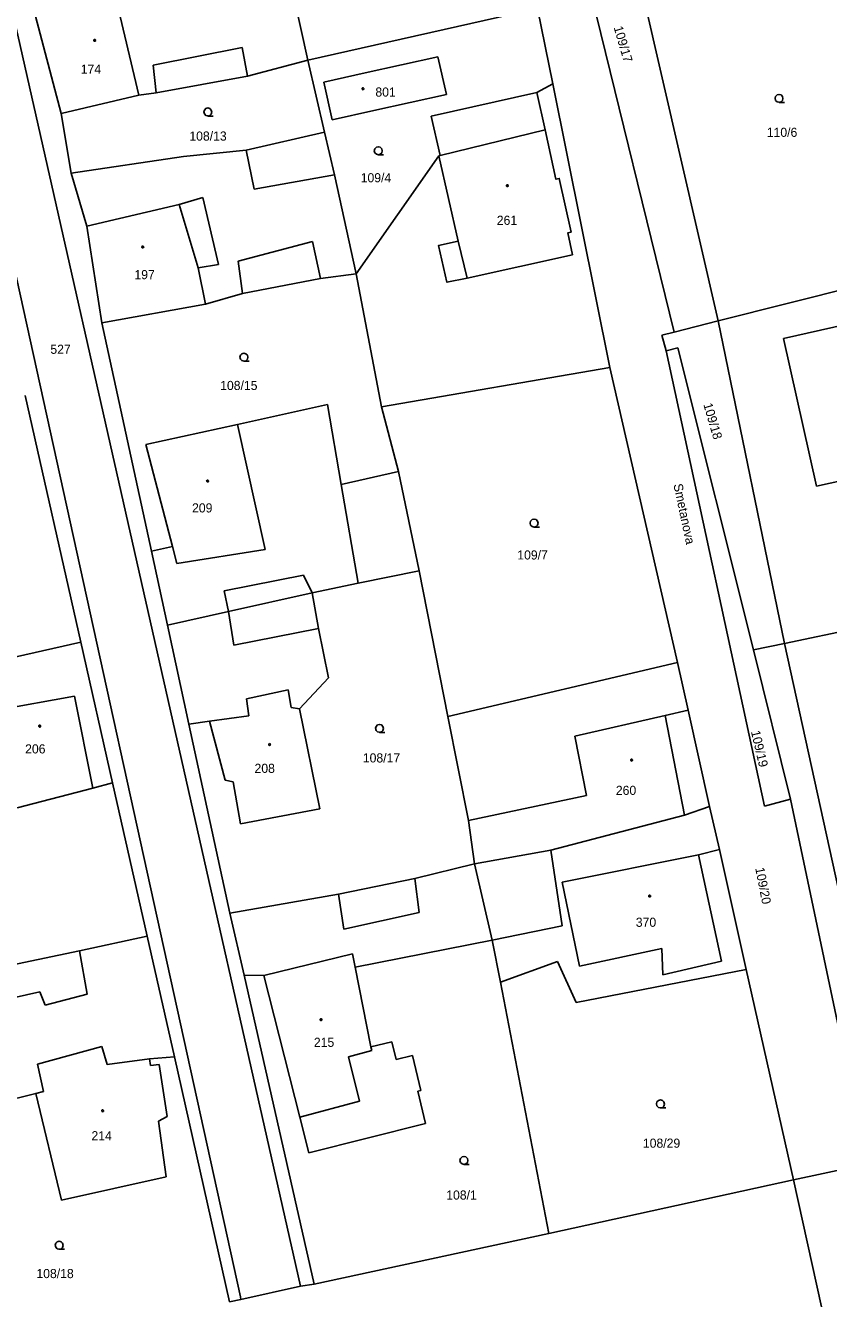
# Model space of a CAD drawing. Extents: x -757994 to -755874, y -1047691 to -1046119.
# Drawn here: x -756584.5 to -756509.7, y -1047037.4 to -1046918.6 of the extents above; entities that cross this region are included whole.
import ezdxf

# ---------------------------------------------------------------- set-up
doc = ezdxf.new("R2010")
doc.units = 0
doc.layers.add('katastrální mapa', color=7, linetype='Continuous')

msp = doc.modelspace()

# ---------------------------------------------------------------- linework, layer by layer
at = {"layer": 'katastrální mapa'}
for p, q in [((-756558.92, -1047036.01), (-756598.91, -1046858.96)), ((-756603.28, -1046860.72), (-756564.51, -1047036.98)), ((-756529.52, -1046904.75), (-756519.99, -1046946.13)), ((-756560.2, -1046912.9), (-756558.23, -1046921.84)), ((-756573.98, -1046925.11), (-756576.26, -1046915.43)), ((-756524.1, -1046947.17), (-756531.78, -1046915.9)), ((-756583.74, -1046917.16), (-756581.2, -1046926.8)), ((-756536.82, -1046917.03), (-756558.23, -1046921.84)), ((-756536.82, -1046917.03), (-756535.4, -1046924.06)), ((-756564.33, -1046920.66), (-756572.64, -1046922.31)), ((-756563.85, -1046923.34), (-756564.33, -1046920.66)), ((-756563.85, -1046923.34), (-756558.23, -1046921.84)), ((-756558.23, -1046921.84), (-756556.68, -1046928.54)), ((-756552.87, -1046923.04), (-756546.11, -1046921.53)), ((-756546.11, -1046921.53), (-756545.32, -1046925.03)), ((-756572.64, -1046922.31), (-756572.36, -1046924.89)), ((-756572.36, -1046924.89), (-756563.85, -1046923.34)), ((-756556.74, -1046923.91), (-756552.87, -1046923.04)), ((-756555.97, -1046927.4), (-756556.74, -1046923.91)), ((-756535.4, -1046924.06), (-756536.9, -1046924.85)), ((-756535.4, -1046924.06), (-756530.08, -1046950.47)), ((-756581.2, -1046926.8), (-756573.98, -1046925.11)), ((-756573.98, -1046925.11), (-756572.36, -1046924.89)), ((-756545.32, -1046925.03), (-756552.06, -1046926.53)), ((-756546.72, -1046927.07), (-756536.9, -1046924.85)), ((-756536.9, -1046924.85), (-756536.1, -1046928.34)), ((-756581.2, -1046926.8), (-756580.28, -1046932.36)), ((-756552.06, -1046926.53), (-756555.97, -1046927.4)), ((-756545.9, -1046930.72), (-756546.72, -1046927.07)), ((-756563.96, -1046930.22), (-756556.68, -1046928.54)), ((-756556.68, -1046928.54), (-756555.73, -1046932.53)), ((-756545.9, -1046930.72), (-756536.1, -1046928.34)), ((-756569.81, -1046930.82), (-756563.96, -1046930.22)), ((-756563.22, -1046933.86), (-756563.96, -1046930.22)), ((-756580.28, -1046932.36), (-756569.81, -1046930.82)), ((-756546.01, -1046930.75), (-756553.73, -1046941.74)), ((-756546.01, -1046930.75), (-756545.9, -1046930.72)), ((-756546.01, -1046930.75), (-756544.22, -1046938.69)), ((-756580.28, -1046932.36), (-756578.8, -1046937.3)), ((-756555.73, -1046932.53), (-756563.22, -1046933.86)), ((-756555.73, -1046932.53), (-756553.73, -1046941.74)), ((-756578.8, -1046937.3), (-756570.2, -1046935.28)), ((-756570.2, -1046935.28), (-756568, -1046934.65)), ((-756568.44, -1046941.19), (-756570.2, -1046935.28)), ((-756568, -1046934.65), (-756566.54, -1046940.87)), ((-756578.8, -1046937.3), (-756577.4, -1046946.3)), ((-756564.72, -1046940.55), (-756557.79, -1046938.73)), ((-756557.79, -1046938.73), (-756557.05, -1046942.18)), ((-756544.22, -1046938.69), (-756543.37, -1046942.16)), ((-756543.37, -1046942.16), (-756533.57, -1046939.98)), ((-756566.54, -1046940.87), (-756568.44, -1046941.19)), ((-756568.44, -1046941.19), (-756567.77, -1046944.56)), ((-756564.3, -1046943.58), (-756564.72, -1046940.55)), ((-756519.99, -1046946.13), (-756498.86, -1046940.78)), ((-756564.3, -1046943.58), (-756557.05, -1046942.18)), ((-756557.05, -1046942.18), (-756553.73, -1046941.74)), ((-756553.73, -1046941.74), (-756551.37, -1046954.12)), ((-756567.77, -1046944.56), (-756564.3, -1046943.58)), ((-756577.4, -1046946.3), (-756567.77, -1046944.56)), ((-756513.92, -1046947.75), (-756504.07, -1046945.55)), ((-756577.4, -1046946.3), (-756572.79, -1046967.57)), ((-756525.24, -1046947.46), (-756524.1, -1046947.17)), ((-756524.1, -1046947.17), (-756519.99, -1046946.13)), ((-756519.99, -1046946.13), (-756513.83, -1046976.15)), ((-756524.83, -1046948.9), (-756525.24, -1046947.46)), ((-756510.83, -1046961.52), (-756513.92, -1046947.75)), ((-756524.83, -1046948.9), (-756523.74, -1046948.63)), ((-756515.68, -1046991.31), (-756524.83, -1046948.9)), ((-756523.74, -1046948.63), (-756516.72, -1046976.75)), ((-756530.08, -1046950.47), (-756551.37, -1046954.12)), ((-756530.08, -1046950.47), (-756523.8, -1046977.93)), ((-756584.55, -1046953.07), (-756579.37, -1046976.03)), ((-756564.78, -1046955.76), (-756556.4, -1046953.92)), ((-756556.4, -1046953.92), (-756555.11, -1046961.37)), ((-756551.37, -1046954.12), (-756549.78, -1046960.14)), ((-756573.31, -1046957.63), (-756564.78, -1046955.76)), ((-756564.78, -1046955.76), (-756562.2, -1046967.4)), ((-756570.84, -1046967.14), (-756573.31, -1046957.63)), ((-756555.11, -1046961.37), (-756549.78, -1046960.14)), ((-756549.78, -1046960.14), (-756547.84, -1046969.39)), ((-756501.04, -1046959.33), (-756510.83, -1046961.52)), ((-756553.52, -1046970.53), (-756555.11, -1046961.37)), ((-756572.79, -1046967.57), (-756570.84, -1046967.14)), ((-756570.43, -1046968.71), (-756570.84, -1046967.14)), ((-756562.2, -1046967.4), (-756570.43, -1046968.71)), ((-756572.79, -1046967.57), (-756571.3, -1046974.44)), ((-756566.02, -1046971.27), (-756558.64, -1046969.81)), ((-756558.64, -1046969.81), (-756557.82, -1046971.45)), ((-756553.52, -1046970.53), (-756547.84, -1046969.39)), ((-756547.84, -1046969.39), (-756545.17, -1046982.96)), ((-756557.82, -1046971.45), (-756553.52, -1046970.53)), ((-756565.62, -1046973.18), (-756566.02, -1046971.27)), ((-756565.62, -1046973.18), (-756557.82, -1046971.45)), ((-756557.22, -1046974.78), (-756557.82, -1046971.45)), ((-756513.83, -1046976.15), (-756490.29, -1046971.24)), ((-756571.3, -1046974.44), (-756565.62, -1046973.18)), ((-756565.13, -1046976.33), (-756565.62, -1046973.18)), ((-756571.3, -1046974.44), (-756569.3, -1046983.67)), ((-756557.22, -1046974.78), (-756565.13, -1046976.33)), ((-756556.3, -1046979.37), (-756557.22, -1046974.78)), ((-756579.37, -1046976.03), (-756597.66, -1046980.2)), ((-756579.37, -1046976.03), (-756576.42, -1046989.14)), ((-756516.72, -1046976.75), (-756513.83, -1046976.15)), ((-756516.72, -1046976.75), (-756513.25, -1046990.66)), ((-756513.83, -1046976.15), (-756508.8, -1046999.06)), ((-756523.8, -1046977.93), (-756545.17, -1046982.96)), ((-756523.8, -1046977.93), (-756522.8, -1046982.38)), ((-756560.07, -1046980.49), (-756563.93, -1046981.31)), ((-756559.77, -1046982.11), (-756560.07, -1046980.49)), ((-756559.01, -1046982.24), (-756556.3, -1046979.37)), ((-756588.4, -1046982.6), (-756579.97, -1046981.06)), ((-756579.97, -1046981.06), (-756578.26, -1046989.62)), ((-756563.93, -1046981.31), (-756563.72, -1046982.89)), ((-756559.01, -1046982.24), (-756559.77, -1046982.11)), ((-756557.1, -1046991.57), (-756559.01, -1046982.24)), ((-756524.95, -1046982.87), (-756533.36, -1046984.8)), ((-756522.8, -1046982.38), (-756524.95, -1046982.87)), ((-756523.13, -1046992.16), (-756524.95, -1046982.87)), ((-756522.8, -1046982.38), (-756520.79, -1046991.33)), ((-756569.3, -1046983.67), (-756567.38, -1046983.4)), ((-756569.3, -1046983.67), (-756565.48, -1047001.26)), ((-756563.72, -1046982.89), (-756567.38, -1046983.4)), ((-756567.38, -1046983.4), (-756565.91, -1046988.9)), ((-756545.17, -1046982.96), (-756543.26, -1046992.64)), ((-756533.36, -1046984.8), (-756532.27, -1046990.31)), ((-756578.26, -1046989.62), (-756585.3, -1046991.46)), ((-756576.42, -1046989.14), (-756578.26, -1046989.62)), ((-756576.42, -1046989.14), (-756573.2, -1047003.41)), ((-756565.91, -1046988.9), (-756565.17, -1046989.03)), ((-756565.17, -1046989.03), (-756564.49, -1046992.95)), ((-756532.27, -1046990.31), (-756543.26, -1046992.64)), ((-756513.25, -1046990.66), (-756515.68, -1046991.31)), ((-756506.13, -1047024.62), (-756513.25, -1046990.66)), ((-756564.49, -1046992.95), (-756557.1, -1046991.57)), ((-756523.13, -1046992.16), (-756535.59, -1046995.39)), ((-756520.79, -1046991.33), (-756523.13, -1046992.16)), ((-756520.79, -1046991.33), (-756519.88, -1046995.35)), ((-756543.26, -1046992.64), (-756542.71, -1046996.67)), ((-756535.59, -1046995.39), (-756542.71, -1046996.67)), ((-756534.54, -1047002.46), (-756535.59, -1046995.39)), ((-756521.83, -1046995.84), (-756534.53, -1046998.38)), ((-756519.88, -1046995.35), (-756521.83, -1046995.84)), ((-756519.69, -1047005.75), (-756521.83, -1046995.84)), ((-756519.88, -1046995.35), (-756517.4, -1047006.5)), ((-756548.25, -1046998.05), (-756542.71, -1046996.67)), ((-756542.71, -1046996.67), (-756541.04, -1047003.79)), ((-756555.36, -1046999.49), (-756548.25, -1046998.05)), ((-756547.84, -1047001.2), (-756548.25, -1046998.05)), ((-756565.48, -1047001.26), (-756555.36, -1046999.49)), ((-756555.36, -1046999.49), (-756554.88, -1047002.77)), ((-756534.53, -1046998.38), (-756532.93, -1047006.22)), ((-756565.48, -1047001.26), (-756564.17, -1047007.04)), ((-756554.88, -1047002.77), (-756547.84, -1047001.2)), ((-756541.04, -1047003.79), (-756534.54, -1047002.46)), ((-756573.2, -1047003.41), (-756579.48, -1047004.79)), ((-756573.2, -1047003.41), (-756570.66, -1047014.66)), ((-756553.82, -1047006.3), (-756541.04, -1047003.79)), ((-756541.04, -1047003.79), (-756540.29, -1047007.7)), ((-756579.48, -1047004.79), (-756589.34, -1047006.85)), ((-756578.79, -1047008.82), (-756579.48, -1047004.79)), ((-756562.33, -1047007.07), (-756554.07, -1047005.05)), ((-756554.07, -1047005.05), (-756553.82, -1047006.3)), ((-756532.93, -1047006.22), (-756525.25, -1047004.57)), ((-756525.25, -1047004.57), (-756525.16, -1047007.02)), ((-756552.34, -1047013.73), (-756553.82, -1047006.3)), ((-756534.95, -1047005.78), (-756540.29, -1047007.7)), ((-756533.22, -1047009.59), (-756534.95, -1047005.78)), ((-756517.4, -1047006.5), (-756533.22, -1047009.59)), ((-756525.16, -1047007.02), (-756519.69, -1047005.75)), ((-756517.4, -1047006.5), (-756512.97, -1047026.11)), ((-756564.17, -1047007.04), (-756557.63, -1047035.81)), ((-756564.17, -1047007.04), (-756562.33, -1047007.07)), ((-756562.33, -1047007.07), (-756558.97, -1047020.25)), ((-756540.29, -1047007.7), (-756535.77, -1047031.09)), ((-756588.78, -1047009.86), (-756583.19, -1047008.58)), ((-756583.19, -1047008.58), (-756582.7, -1047009.83)), ((-756582.7, -1047009.83), (-756578.79, -1047008.82)), ((-756577.4, -1047013.7), (-756583.41, -1047015.33)), ((-756576.93, -1047015.35), (-756577.4, -1047013.7)), ((-756552.34, -1047013.73), (-756550.39, -1047013.26)), ((-756552.27, -1047014.07), (-756552.34, -1047013.73)), ((-756550.39, -1047013.26), (-756550, -1047014.89)), ((-756572.98, -1047014.82), (-756576.93, -1047015.35)), ((-756572.98, -1047014.82), (-756570.66, -1047014.66)), ((-756572.89, -1047015.46), (-756572.98, -1047014.82)), ((-756570.66, -1047014.66), (-756565.52, -1047037.47)), ((-756554.45, -1047014.65), (-756552.27, -1047014.07)), ((-756553.4, -1047018.76), (-756554.45, -1047014.65)), ((-756550, -1047014.89), (-756548.47, -1047014.52)), ((-756548.47, -1047014.52), (-756547.7, -1047017.77)), ((-756583.41, -1047015.33), (-756582.84, -1047017.87)), ((-756572.07, -1047015.35), (-756572.89, -1047015.46)), ((-756571.33, -1047020.19), (-756572.07, -1047015.35)), ((-756587.09, -1047018.93), (-756583.56, -1047018.05)), ((-756582.84, -1047017.87), (-756583.56, -1047018.05)), ((-756583.56, -1047018.05), (-756581.16, -1047028)), ((-756547.7, -1047017.77), (-756547.99, -1047017.84)), ((-756547.99, -1047017.84), (-756547.27, -1047020.84)), ((-756558.97, -1047020.25), (-756553.4, -1047018.76)), ((-756572.15, -1047020.65), (-756571.33, -1047020.19)), ((-756571.41, -1047025.82), (-756572.15, -1047020.65)), ((-756558.12, -1047023.6), (-756558.97, -1047020.25)), ((-756547.27, -1047020.84), (-756558.12, -1047023.6)), ((-756512.97, -1047026.11), (-756506.13, -1047024.62)), ((-756581.16, -1047028), (-756571.41, -1047025.82)), ((-756535.77, -1047031.09), (-756512.97, -1047026.11)), ((-756512.97, -1047026.11), (-756510.36, -1047037.92)), ((-756557.63, -1047035.81), (-756535.77, -1047031.09)), ((-756564.45, -1047037.23), (-756558.92, -1047036.01)), ((-756558.92, -1047036.01), (-756557.63, -1047035.81)), ((-756565.52, -1047037.47), (-756564.45, -1047037.23)), ((-756564.51, -1047036.98), (-756564.45, -1047037.23))]:
    msp.add_line(p, q, dxfattribs=at)
for points in [[(-756578.07, -1046919.93), (-756578.02, -1046919.94), (-756577.99, -1046919.98), (-756577.98, -1046920.01), (-756577.99, -1046920.05), (-756578.03, -1046920.09), (-756578.07, -1046920.1), (-756578.11, -1046920.08), (-756578.15, -1046920.05), (-756578.16, -1046920.01), (-756578.15, -1046919.97), (-756578.1, -1046919.93)], [(-756553.08, -1046924.43), (-756553.03, -1046924.44), (-756553, -1046924.48), (-756552.99, -1046924.51), (-756553, -1046924.55), (-756553.04, -1046924.59), (-756553.08, -1046924.6), (-756553.12, -1046924.58), (-756553.16, -1046924.55), (-756553.17, -1046924.51), (-756553.16, -1046924.47), (-756553.11, -1046924.43)], [(-756539.63, -1046933.46), (-756539.58, -1046933.47), (-756539.55, -1046933.51), (-756539.54, -1046933.54), (-756539.55, -1046933.59), (-756539.6, -1046933.62), (-756539.63, -1046933.62), (-756539.68, -1046933.61), (-756539.71, -1046933.58), (-756539.72, -1046933.54), (-756539.71, -1046933.5), (-756539.67, -1046933.46)], [(-756573.6, -1046939.16), (-756573.55, -1046939.17), (-756573.52, -1046939.21), (-756573.51, -1046939.24), (-756573.52, -1046939.28), (-756573.57, -1046939.32), (-756573.6, -1046939.33), (-756573.65, -1046939.31), (-756573.68, -1046939.28), (-756573.69, -1046939.24), (-756573.68, -1046939.2), (-756573.64, -1046939.16)], [(-756567.56, -1046960.96), (-756567.51, -1046960.97), (-756567.49, -1046961.01), (-756567.48, -1046961.04), (-756567.49, -1046961.09), (-756567.53, -1046961.12), (-756567.56, -1046961.12), (-756567.6, -1046961.11), (-756567.64, -1046961.08), (-756567.65, -1046961.04), (-756567.64, -1046961), (-756567.6, -1046960.96)], [(-756583.21, -1046983.77), (-756583.16, -1046983.78), (-756583.14, -1046983.83), (-756583.12, -1046983.86), (-756583.14, -1046983.91), (-756583.18, -1046983.94), (-756583.21, -1046983.95), (-756583.25, -1046983.93), (-756583.28, -1046983.9), (-756583.29, -1046983.86), (-756583.28, -1046983.82), (-756583.24, -1046983.78)], [(-756561.79, -1046985.48), (-756561.74, -1046985.49), (-756561.72, -1046985.54), (-756561.71, -1046985.57), (-756561.72, -1046985.62), (-756561.76, -1046985.65), (-756561.79, -1046985.66), (-756561.84, -1046985.64), (-756561.86, -1046985.61), (-756561.88, -1046985.57), (-756561.86, -1046985.52), (-756561.83, -1046985.49)], [(-756528.05, -1046986.94), (-756528, -1046986.95), (-756527.98, -1046986.99), (-756527.97, -1046987.02), (-756527.98, -1046987.07), (-756528.02, -1046987.1), (-756528.05, -1046987.11), (-756528.1, -1046987.09), (-756528.12, -1046987.06), (-756528.14, -1046987.02), (-756528.12, -1046986.98), (-756528.09, -1046986.94)], [(-756526.38, -1046999.6), (-756526.33, -1046999.61), (-756526.3, -1046999.65), (-756526.29, -1046999.68), (-756526.3, -1046999.73), (-756526.35, -1046999.76), (-756526.38, -1046999.77), (-756526.43, -1046999.75), (-756526.46, -1046999.72), (-756526.47, -1046999.68), (-756526.46, -1046999.64), (-756526.42, -1046999.6)], [(-756556.99, -1047011.11), (-756556.94, -1047011.12), (-756556.92, -1047011.16), (-756556.91, -1047011.19), (-756556.92, -1047011.23), (-756556.96, -1047011.27), (-756556.99, -1047011.27), (-756557.03, -1047011.26), (-756557.07, -1047011.23), (-756557.08, -1047011.19), (-756557.07, -1047011.15), (-756557.02, -1047011.11)], [(-756577.33, -1047019.59), (-756577.28, -1047019.6), (-756577.25, -1047019.64), (-756577.24, -1047019.67), (-756577.25, -1047019.72), (-756577.29, -1047019.75), (-756577.33, -1047019.76), (-756577.38, -1047019.74), (-756577.41, -1047019.71), (-756577.42, -1047019.67), (-756577.41, -1047019.62), (-756577.36, -1047019.59)]]:
    msp.add_lwpolyline(points, close=True, dxfattribs=at)
for points in [[(-756514.32, -1046925.77), (-756514.51, -1046925.72), (-756514.65, -1046925.59), (-756514.7, -1046925.4), (-756514.65, -1046925.22), (-756514.51, -1046925.08), (-756514.33, -1046925.03), (-756514.14, -1046925.08), (-756514, -1046925.22), (-756513.96, -1046925.41), (-756514, -1046925.6), (-756514.14, -1046925.73), (-756514.33, -1046925.78), (-756513.83, -1046925.78)], [(-756567.54, -1046927.04), (-756567.73, -1046926.99), (-756567.86, -1046926.86), (-756567.92, -1046926.67), (-756567.86, -1046926.49), (-756567.73, -1046926.35), (-756567.55, -1046926.3), (-756567.36, -1046926.35), (-756567.23, -1046926.49), (-756567.18, -1046926.68), (-756567.23, -1046926.87), (-756567.36, -1046927), (-756567.55, -1046927.05), (-756567.05, -1046927.05)], [(-756536.1, -1046928.34), (-756535.11, -1046932.93), (-756534.8, -1046932.86), (-756533.7, -1046937.85), (-756534.01, -1046937.93), (-756533.57, -1046939.98)], [(-756551.65, -1046930.65), (-756551.84, -1046930.6), (-756551.98, -1046930.47), (-756552.03, -1046930.28), (-756551.98, -1046930.1), (-756551.84, -1046929.96), (-756551.66, -1046929.91), (-756551.47, -1046929.96), (-756551.34, -1046930.1), (-756551.29, -1046930.29), (-756551.34, -1046930.48), (-756551.47, -1046930.61), (-756551.66, -1046930.66), (-756551.16, -1046930.66)], [(-756544.22, -1046938.69), (-756546.04, -1046939.1), (-756545.26, -1046942.53), (-756543.37, -1046942.16)], [(-756564.17, -1046949.87), (-756564.36, -1046949.82), (-756564.5, -1046949.69), (-756564.55, -1046949.5), (-756564.5, -1046949.32), (-756564.36, -1046949.18), (-756564.18, -1046949.13), (-756563.99, -1046949.18), (-756563.85, -1046949.32), (-756563.81, -1046949.51), (-756563.85, -1046949.7), (-756563.99, -1046949.83), (-756564.18, -1046949.88), (-756563.68, -1046949.88)], [(-756537.14, -1046965.32), (-756537.33, -1046965.27), (-756537.47, -1046965.14), (-756537.52, -1046964.95), (-756537.47, -1046964.76), (-756537.33, -1046964.63), (-756537.15, -1046964.58), (-756536.96, -1046964.63), (-756536.83, -1046964.76), (-756536.78, -1046964.96), (-756536.83, -1046965.15), (-756536.96, -1046965.28), (-756537.15, -1046965.33), (-756536.65, -1046965.33)], [(-756551.54, -1046984.43), (-756551.73, -1046984.38), (-756551.86, -1046984.25), (-756551.92, -1046984.06), (-756551.86, -1046983.88), (-756551.73, -1046983.74), (-756551.55, -1046983.69), (-756551.36, -1046983.74), (-756551.23, -1046983.88), (-756551.18, -1046984.07), (-756551.23, -1046984.26), (-756551.36, -1046984.39), (-756551.55, -1046984.44), (-756551.05, -1046984.44)], [(-756525.37, -1047019.4), (-756525.56, -1047019.35), (-756525.7, -1047019.22), (-756525.74, -1047019.03), (-756525.7, -1047018.85), (-756525.56, -1047018.71), (-756525.38, -1047018.66), (-756525.19, -1047018.71), (-756525.05, -1047018.85), (-756525.01, -1047019.04), (-756525.05, -1047019.23), (-756525.19, -1047019.36), (-756525.38, -1047019.41), (-756524.88, -1047019.41)], [(-756543.67, -1047024.66), (-756543.86, -1047024.61), (-756544, -1047024.48), (-756544.05, -1047024.29), (-756544, -1047024.11), (-756543.86, -1047023.97), (-756543.68, -1047023.92), (-756543.49, -1047023.97), (-756543.35, -1047024.11), (-756543.31, -1047024.3), (-756543.35, -1047024.49), (-756543.49, -1047024.62), (-756543.68, -1047024.67), (-756543.18, -1047024.67)], [(-756581.38, -1047032.56), (-756581.57, -1047032.51), (-756581.71, -1047032.38), (-756581.76, -1047032.19), (-756581.71, -1047032.01), (-756581.57, -1047031.87), (-756581.39, -1047031.82), (-756581.2, -1047031.87), (-756581.07, -1047032.01), (-756581.02, -1047032.2), (-756581.07, -1047032.39), (-756581.2, -1047032.52), (-756581.39, -1047032.57), (-756580.89, -1047032.57)]]:
    msp.add_lwpolyline(points, dxfattribs=at)

# ---------------------------------------------------------------- texts
for s, rotation, p in [('109/17', 286.307, (-756529.74, -1046918.8)), ('109/18', 286.307, (-756521.39, -1046953.9)), ('Smetanova', 282.0098, (-756524.17, -1046961.37)), ('109/19', 283.1557, (-756516.95, -1046984.36)), ('109/20', 281.0358, (-756516.55, -1046997.08))]:
    msp.add_text(s, height=0.85, rotation=rotation, dxfattribs=at).set_placement(p)
for s, p in [('174', (-756579.38, -1046923.11)), ('801', (-756551.93, -1046925.24)), ('110/6', (-756515.47, -1046928.99)), ('108/13', (-756569.26, -1046929.34)), ('109/4', (-756553.3, -1046933.22)), ('261', (-756540.62, -1046937.18)), ('197', (-756574.38, -1046942.24)), ('527', (-756582.21, -1046949.19)), ('108/15', (-756566.39, -1046952.56)), ('209', (-756569.01, -1046963.96)), ('109/7', (-756538.71, -1046968.34)), ('206', (-756584.56, -1046986.4)), ('108/17', (-756553.1, -1046987.24)), ('208', (-756563.19, -1046988.21)), ('260', (-756529.53, -1046990.26)), ('370', (-756527.67, -1047002.54)), ('215', (-756557.66, -1047013.72)), ('214', (-756578.38, -1047022.42)), ('108/29', (-756527.01, -1047023.11)), ('108/1', (-756545.33, -1047027.94)), ('108/18', (-756583.51, -1047035.25))]:
    msp.add_text(s, height=0.85, dxfattribs=at).set_placement(p)

doc.saveas('drawing.dxf')
